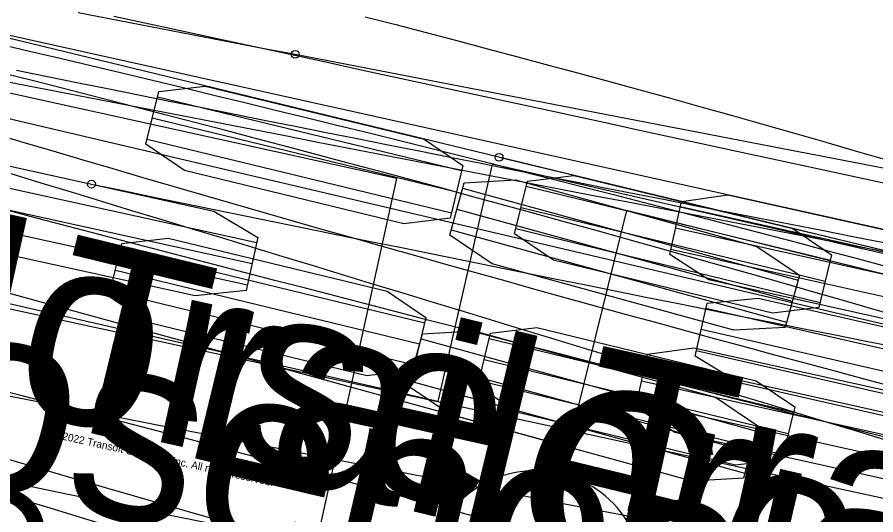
# Model space of a CAD drawing. Extents: x -14 to 1565148, y -25 to 642856.
# Drawn here: x 1564705.53 to 1564714.58, y 636309.83 to 636315.08 of the extents above; entities that cross this region are included whole.
import ezdxf

# ---------------------------------------------------------------- set-up
doc = ezdxf.new("R2010")
doc.units = 0
for name, color, linetype in [('CM_Corridor_Conceptual', 7, 'Continuous'), ('CM_Corridor_Key_Station', 7, 'Continuous'), ('MT_P_Cells', 7, 'Continuous'), ('PF_P_Grade_Line', 7, 'Continuous'), ('PV_P_Saw_Cut_Line', 7, 'Continuous'), ('TR_Turning_Path22', 7, 'Continuous'), ('TR_Turning_Path23', 7, 'Continuous'), ('TR_Turning_Path24', 7, 'Continuous')]:
    doc.layers.add(name, color=color, linetype=linetype)

msp = doc.modelspace()

# ---------------------------------------------------------------- linework, layer by layer
at = {"layer": 'CM_Corridor_Conceptual'}
for p, q in [((1564720.3303, 636311.239), (1564685.3459, 636319.7297)), ((1564707.0114, 636314.2357), (1564710.2183, 636313.4574)), ((1564706.9573, 636314.013), (1564710.1642, 636313.2347)), ((1564706.9033, 636313.7903), (1564710.1102, 636313.012)), ((1564710.8985, 636313.2923), (1564714.1054, 636312.514)), ((1564710.8445, 636313.0696), (1564714.0514, 636312.2913)), ((1564710.7904, 636312.8469), (1564713.9973, 636312.0686)), ((1564706.6222, 636312.6322), (1564709.8291, 636311.8539)), ((1564706.5682, 636312.4095), (1564709.7751, 636311.6312)), ((1564706.5141, 636312.1868), (1564709.721, 636311.4085)), ((1564710.5094, 636311.6888), (1564713.7163, 636310.9105)), ((1564710.4553, 636311.4661), (1564713.6622, 636310.6878)), ((1564710.4013, 636311.2434), (1564713.6082, 636310.4651))]:
    msp.add_line(p, q, dxfattribs=at)
for points in [[(1564706.8899, 636313.7351), (1564707.0248, 636314.2909), (1564707.5144, 636314.3494), (1564709.8234, 636313.789), (1564710.2317, 636313.5126), (1564710.0968, 636312.9567), (1564709.6072, 636312.8982), (1564707.2982, 636313.4586)], [(1564710.777, 636312.7916), (1564710.9119, 636313.3475), (1564711.4015, 636313.406), (1564713.7105, 636312.8456), (1564714.1188, 636312.5692), (1564713.9839, 636312.0133), (1564713.4943, 636311.9548), (1564711.1853, 636312.5152)], [(1564706.5007, 636312.1316), (1564706.6356, 636312.6875), (1564707.1252, 636312.746), (1564709.4342, 636312.1856), (1564709.8425, 636311.9092), (1564709.7076, 636311.3533), (1564709.218, 636311.2948), (1564706.909, 636311.8552)], [(1564710.3879, 636311.1882), (1564710.5228, 636311.7441), (1564711.0124, 636311.8026), (1564713.3214, 636311.2422), (1564713.7297, 636310.9657), (1564713.5948, 636310.4099), (1564713.1052, 636310.3514), (1564710.7962, 636310.9118)]]:
    msp.add_lwpolyline(points, close=True, dxfattribs=at)
for points in [[(1564714.7995, 636312.5836), (1564714.4776, 636312.6613), (1564714.1558, 636312.739), (1564713.8339, 636312.8168), (1564713.5119, 636312.8947), (1564713.1899, 636312.9726), (1564712.8679, 636313.0506), (1564712.5458, 636313.1286), (1564712.2237, 636313.2067), (1564711.9015, 636313.2848), (1564711.5793, 636313.3629), (1564711.2571, 636313.4411), (1564710.9348, 636313.5193), (1564710.6124, 636313.5975)], [(1564714.7127, 636310.6096), (1564714.3939, 636310.7065), (1564714.075, 636310.8034), (1564713.7562, 636310.9004), (1564713.4374, 636310.9973), (1564713.1186, 636311.0943), (1564712.7998, 636311.1913), (1564712.481, 636311.2883), (1564712.1622, 636311.3853), (1564711.8434, 636311.4823), (1564711.5245, 636311.5793), (1564711.2057, 636311.6763), (1564710.887, 636311.7733), (1564710.5682, 636311.8703), (1564710.2494, 636311.9674), (1564709.9306, 636312.0644), (1564709.6118, 636312.1615), (1564709.293, 636312.2585), (1564708.9742, 636312.3556), (1564708.6554, 636312.4527), (1564708.3367, 636312.5497), (1564708.0179, 636312.6468), (1564707.6991, 636312.7439), (1564707.3803, 636312.841), (1564707.0616, 636312.9381), (1564706.7428, 636313.0353), (1564706.424, 636313.1324), (1564706.1053, 636313.2295), (1564705.7865, 636313.3267), (1564705.4678, 636313.4238)]]:
    msp.add_lwpolyline(points, dxfattribs=at)
msp.add_circle((1564710.6124, 636313.5975), 0.0417, dxfattribs=at)
msp.add_arc((1568701.3335, 649423.2411), 13708.5136, 252.99030479, 253.21320171, dxfattribs=at)
at = {"layer": 'CM_Corridor_Key_Station'}
for p, q in [((1564709.5343, 636313.3751), (1564702.2093, 636314.9861)), ((1564708.0575, 636312.6973), (1564704.4765, 636313.4849)), ((1564707.8159, 636305.5618), (1564709.5343, 636313.3751)), ((1564709.5343, 636313.3751), (1564709.5343, 636313.3751)), ((1564708.0083, 636312.4735), (1564704.4272, 636313.2611)), ((1564707.9591, 636312.2497), (1564704.378, 636313.0373))]:
    msp.add_line(p, q, dxfattribs=at)
for points in [[(1564705.5247, 636314.5158), (1564705.8511, 636314.4499), (1564706.1776, 636314.3841), (1564706.504, 636314.3184), (1564706.8305, 636314.2527), (1564707.157, 636314.1872), (1564707.4834, 636314.1217), (1564707.8099, 636314.0562), (1564708.1365, 636313.9909), (1564708.463, 636313.9256), (1564708.7895, 636313.8605), (1564709.1161, 636313.7954), (1564709.4426, 636313.7303), (1564709.7692, 636313.6654), (1564710.0958, 636313.6005), (1564710.4224, 636313.5357), (1564710.749, 636313.471), (1564711.0756, 636313.4064), (1564711.4023, 636313.3419), (1564711.7289, 636313.2774), (1564712.0556, 636313.2131), (1564712.3822, 636313.1488), (1564712.7089, 636313.0845), (1564713.0356, 636313.0204), (1564713.3623, 636312.9564), (1564713.6891, 636312.8924), (1564714.0158, 636312.8285), (1564714.3426, 636312.7647), (1564714.6693, 636312.701)], [(1564706.3162, 636313.3149), (1564706.6309, 636313.2501), (1564706.9571, 636313.1829), (1564707.2833, 636313.1158), (1564707.6096, 636313.0488), (1564707.9358, 636312.9819), (1564708.2621, 636312.9151), (1564708.5884, 636312.8484), (1564708.9148, 636312.7818), (1564709.2411, 636312.7153), (1564709.5675, 636312.6489), (1564709.8939, 636312.5826), (1564710.2203, 636312.5164), (1564710.5467, 636312.4502), (1564710.8732, 636312.3842), (1564711.1996, 636312.3183), (1564711.5261, 636312.2525), (1564711.8526, 636312.1867), (1564712.1792, 636312.1211), (1564712.5057, 636312.0556), (1564712.8323, 636311.9901), (1564713.1589, 636311.9248), (1564713.4855, 636311.8596), (1564713.8121, 636311.7944), (1564714.1388, 636311.7294), (1564714.4654, 636311.6644), (1564714.7921, 636311.5996)]]:
    msp.add_lwpolyline(points, dxfattribs=at)
msp.add_lwpolyline([(1564708.0698, 636312.7528), (1564707.9469, 636312.1942), (1564707.4085, 636312.1361), (1564704.8301, 636312.7032), (1564704.3658, 636312.9818), (1564704.4887, 636313.5404), (1564705.027, 636313.5985), (1564707.6054, 636313.0314)], close=True, dxfattribs=at)
for centre in [(1564706.3162, 636313.3149), (1564705.6181, 636310.1408)]:
    msp.add_circle(centre, 0.0417, dxfattribs=at)
msp.add_arc((1564931.2776, 637403.0639), 1115.9763, 258.3338866, 261.2492811, dxfattribs=at)
at = {"layer": 'MT_P_Cells'}
msp.add_line((1564737.3009, 636306.5274), (1564702.2529, 636314.7517), dxfattribs=at)
msp.add_lwpolyline([(1564714.7063, 636310.6407), (1564714.3832, 636310.7228), (1564714.0602, 636310.805), (1564713.7372, 636310.8872), (1564713.4142, 636310.9696), (1564713.0913, 636311.0521), (1564712.7683, 636311.1346), (1564712.4454, 636311.2173), (1564712.1226, 636311.3), (1564711.7997, 636311.3829), (1564711.4769, 636311.4658), (1564711.1541, 636311.5489), (1564710.8313, 636311.632), (1564710.5085, 636311.7153), (1564710.1858, 636311.7986), (1564709.8631, 636311.882), (1564709.5404, 636311.9655), (1564709.2178, 636312.0492), (1564708.8951, 636312.1329), (1564708.5725, 636312.2167), (1564708.2499, 636312.3006), (1564707.9274, 636312.3846), (1564707.6048, 636312.4687), (1564707.2823, 636312.5529), (1564706.9599, 636312.6372), (1564706.6374, 636312.7216), (1564706.315, 636312.8061), (1564705.9926, 636312.8906), (1564705.6702, 636312.9753), (1564705.3478, 636313.0601)], dxfattribs=at)
msp.add_arc((1564989.5563, 637393.1069), 1120.0648, 254.3523929, 256.0624233, dxfattribs=at)
at = {"layer": 'PF_P_Grade_Line'}
for p, q in [((1564710.229, 636313.2739), (1564713.7644, 636312.3016)), ((1564711.3768, 636310.5339), (1564701.7349, 636313.1857)), ((1564710.1682, 636313.0529), (1564713.7036, 636312.0806)), ((1564711.9553, 636313.0354), (1564710.0382, 636305.2685)), ((1564746.9063, 636304.4084), (1564711.9553, 636313.0354)), ((1564710.1075, 636312.832), (1564713.6429, 636311.8596)), ((1564709.7915, 636311.683), (1564713.3269, 636310.7106)), ((1564709.7307, 636311.462), (1564713.2661, 636310.4897)), ((1564709.6699, 636311.241), (1564713.2053, 636310.2687)), ((1564710.6167, 636307.7699), (1564711.3768, 636310.5339))]:
    msp.add_line(p, q, dxfattribs=at)
msp.add_lwpolyline([(1564714.7944, 636311.1719), (1564714.476, 636311.2567), (1564714.1577, 636311.3418), (1564713.8395, 636311.4271), (1564713.5214, 636311.5128), (1564713.2034, 636311.5988), (1564712.8854, 636311.6851), (1564712.5675, 636311.7717), (1564712.2497, 636311.8586), (1564711.932, 636311.9459), (1564711.6144, 636312.0334), (1564711.2969, 636312.1212), (1564710.9794, 636312.2094), (1564710.662, 636312.2978), (1564710.3448, 636312.3865), (1564710.0276, 636312.4756), (1564709.7104, 636312.565), (1564709.3934, 636312.6546), (1564709.0765, 636312.7446), (1564708.7596, 636312.8349), (1564708.4428, 636312.9254), (1564708.1262, 636313.0163), (1564707.8096, 636313.1075), (1564707.4931, 636313.199), (1564707.1767, 636313.2908), (1564706.8603, 636313.3829), (1564706.5441, 636313.4753), (1564706.2279, 636313.568), (1564705.9119, 636313.661), (1564705.5959, 636313.7544), (1564705.28, 636313.848)], dxfattribs=at)
for points in [[(1564710.0924, 636312.7772), (1564710.2441, 636313.3287), (1564710.7847, 636313.3587), (1564713.3302, 636312.6587), (1564713.7795, 636312.3564), (1564713.6278, 636311.8048), (1564713.0871, 636311.7748), (1564710.5417, 636312.4749)], [(1564709.6548, 636311.1862), (1564709.8065, 636311.7378), (1564710.3472, 636311.7678), (1564712.8927, 636311.0677), (1564713.3419, 636310.7654), (1564713.1902, 636310.2139), (1564712.6496, 636310.1839), (1564710.1041, 636310.884)]]:
    msp.add_lwpolyline(points, close=True, dxfattribs=at)
for centre, radius, start, end in [((1564802.6661, 636641.8404), 345.3928, 252.210466, 264.072463), ((1564710.9968, 636309.1519), 1.1429, 29.62232, 299.62232)]:
    msp.add_arc(centre, radius, start, end, dxfattribs=at)
at = {"layer": 'PV_P_Saw_Cut_Line'}
for p, q in [((1564710.5386, 636313.5241), (1564709.9671, 636311.0219)), ((1564717.8503, 636311.854), (1564710.5386, 636313.5241)), ((1564709.9671, 636311.0219), (1564700.2182, 636313.2487)), ((1564716.3682, 636311.1882), (1564712.7936, 636312.0047)), ((1564716.3172, 636310.9648), (1564712.7426, 636311.7813)), ((1564716.2661, 636310.7414), (1564712.6915, 636311.5579))]:
    msp.add_line(p, q, dxfattribs=at)
msp.add_lwpolyline([(1564705.3369, 636314.7948), (1564705.6613, 636314.7185), (1564705.9856, 636314.6418), (1564706.31, 636314.5648), (1564706.6343, 636314.4876), (1564706.9587, 636314.41), (1564707.2829, 636314.3321), (1564707.6072, 636314.2539), (1564707.9314, 636314.1753), (1564708.2556, 636314.0965), (1564708.5797, 636314.0173), (1564708.9038, 636313.9377), (1564709.2278, 636313.8578), (1564709.5518, 636313.7775), (1564709.8757, 636313.6969), (1564710.1996, 636313.6159), (1564710.5234, 636313.5345), (1564710.8471, 636313.4528), (1564711.1707, 636313.3706), (1564711.4943, 636313.2881), (1564711.8179, 636313.2052), (1564712.1413, 636313.1218), (1564712.4647, 636313.0381), (1564712.7879, 636312.9539), (1564713.1111, 636312.8694), (1564713.4342, 636312.7844), (1564713.7573, 636312.6989), (1564714.0802, 636312.6131), (1564714.403, 636312.5268), (1564714.7257, 636312.44)], dxfattribs=at)
msp.add_lwpolyline([(1564716.3808, 636311.2436), (1564716.2535, 636310.686), (1564715.7146, 636310.6323), (1564713.1409, 636311.2201), (1564712.6789, 636311.5025), (1564712.8062, 636312.0601), (1564713.3451, 636312.1138), (1564715.9188, 636311.5259)], close=True, dxfattribs=at)
at = {"layer": 'TR_Turning_Path22'}
for p, q in [((1564725.8981, 636310.342), (1564690.7543, 636318.1467)), ((1564712.5231, 636313.0776), (1564715.7446, 636312.3622)), ((1564712.4734, 636312.8539), (1564715.6949, 636312.1384)), ((1564712.4237, 636312.6301), (1564715.6452, 636311.9147)), ((1564712.1653, 636311.4668), (1564715.3869, 636310.7514)), ((1564712.1157, 636311.2431), (1564715.3372, 636310.5277)), ((1564712.066, 636311.0194), (1564715.2875, 636310.304))]:
    msp.add_line(p, q, dxfattribs=at)
msp.add_lwpolyline([(1564714.8778, 636311.9038), (1564714.5542, 636311.9977), (1564714.2304, 636312.0912), (1564713.9065, 636312.1843), (1564713.5826, 636312.2771), (1564713.2585, 636312.3694), (1564712.9343, 636312.4614), (1564712.6099, 636312.5529), (1564712.2855, 636312.6441), (1564711.961, 636312.7349), (1564711.6363, 636312.8253), (1564711.3116, 636312.9153), (1564710.9867, 636313.0049), (1564710.6617, 636313.0941), (1564710.3367, 636313.1829), (1564710.0115, 636313.2714), (1564709.6862, 636313.3594), (1564709.3608, 636313.447), (1564709.0353, 636313.5343), (1564708.7097, 636313.6212), (1564708.3839, 636313.7076), (1564708.0581, 636313.7937), (1564707.7322, 636313.8794), (1564707.4062, 636313.9647), (1564707.08, 636314.0496), (1564706.7538, 636314.1341), (1564706.4275, 636314.2182), (1564706.101, 636314.3019), (1564705.7745, 636314.3852), (1564705.4478, 636314.4681)], dxfattribs=at)
for points in [[(1564712.4114, 636312.5747), (1564712.5354, 636313.1331), (1564713.0238, 636313.2011), (1564715.3432, 636312.686), (1564715.7569, 636312.4176), (1564715.6329, 636311.8592), (1564715.1445, 636311.7912), (1564712.825, 636312.3063)], [(1564712.0537, 636310.9639), (1564712.1777, 636311.5223), (1564712.666, 636311.5904), (1564714.9855, 636311.0753), (1564715.3992, 636310.8069), (1564715.2752, 636310.2485), (1564714.7868, 636310.1804), (1564712.4673, 636310.6955)]]:
    msp.add_lwpolyline(points, close=True, dxfattribs=at)
msp.add_arc((1564636.8847, 636043.7182), 276.0495, 69.661544, 81.898669, dxfattribs=at)
at = {"layer": 'TR_Turning_Path23'}
msp.add_line((1564679.1328, 636317.7046), (1564730.6377, 636306.5406), dxfattribs=at)
for points in [[(1564706.5517, 636315.0868), (1564706.8776, 636315.0162), (1564707.2036, 636314.9455), (1564707.5296, 636314.8748), (1564707.8556, 636314.8042), (1564708.1816, 636314.7335), (1564708.5075, 636314.6629), (1564708.8335, 636314.5922), (1564709.1595, 636314.5216), (1564709.4855, 636314.4509), (1564709.8115, 636314.3802), (1564710.1374, 636314.3096), (1564710.4634, 636314.2389), (1564710.7894, 636314.1683), (1564711.1154, 636314.0976), (1564711.4414, 636314.0269), (1564711.7673, 636313.9563), (1564712.0933, 636313.8856), (1564712.4193, 636313.815), (1564712.7453, 636313.7443), (1564713.0713, 636313.6737), (1564713.3973, 636313.603), (1564713.7232, 636313.5323), (1564714.0492, 636313.4617), (1564714.3752, 636313.391), (1564714.7012, 636313.3204)], [(1564709.2013, 636315.0797), (1564709.5237, 636314.9963), (1564709.846, 636314.9124), (1564710.1682, 636314.8279), (1564710.4902, 636314.7428), (1564710.812, 636314.6572), (1564711.1337, 636314.5709), (1564711.4552, 636314.4841), (1564711.7766, 636314.3966), (1564712.0978, 636314.3086), (1564712.4189, 636314.2199), (1564712.7397, 636314.1306), (1564713.0604, 636314.0406), (1564713.3809, 636313.95), (1564713.7011, 636313.8588), (1564714.0212, 636313.7668), (1564714.3411, 636313.6743), (1564714.6608, 636313.581)]]:
    msp.add_lwpolyline(points, dxfattribs=at)
at = {"layer": 'TR_Turning_Path24'}
for points in [[(1564706.1758, 636315.1261), (1564706.5026, 636315.0628), (1564706.8295, 636314.9995), (1564707.1563, 636314.9362), (1564707.4831, 636314.873), (1564707.81, 636314.8098), (1564708.1368, 636314.7466), (1564708.4637, 636314.6835)], [(1564708.4637, 636314.6835), (1564708.7906, 636314.6204), (1564709.1176, 636314.5573), (1564709.4445, 636314.4942), (1564709.7714, 636314.4312), (1564710.0984, 636314.3682), (1564710.4253, 636314.3052), (1564710.7521, 636314.2422), (1564711.0789, 636314.1793), (1564711.4057, 636314.1163), (1564711.7324, 636314.0534), (1564712.0589, 636313.9905), (1564712.3864, 636313.9274), (1564712.7139, 636313.8643), (1564713.0415, 636313.8011), (1564713.3691, 636313.7379), (1564713.6968, 636313.6746), (1564714.0246, 636313.6113), (1564714.3525, 636313.5479), (1564714.6804, 636313.4844)], [(1564705.4162, 636314.3985), (1564705.7429, 636314.3348), (1564706.0697, 636314.2711), (1564706.3965, 636314.2074), (1564706.7233, 636314.1438), (1564707.0501, 636314.0802), (1564707.377, 636314.0166), (1564707.7038, 636313.9531), (1564708.0306, 636313.8896), (1564708.3574, 636313.8262), (1564708.6843, 636313.7627), (1564709.0111, 636313.6993), (1564709.338, 636313.636), (1564709.6648, 636313.5726), (1564709.9917, 636313.5094), (1564710.3186, 636313.4461), (1564710.6455, 636313.3829), (1564710.9723, 636313.3197), (1564711.2992, 636313.2565), (1564711.6261, 636313.1934), (1564711.953, 636313.1303), (1564712.2799, 636313.0672), (1564712.6069, 636313.0042), (1564712.9338, 636312.9412), (1564713.2607, 636312.8783), (1564713.5877, 636312.8153), (1564713.9146, 636312.7524), (1564714.2415, 636312.6896), (1564714.5685, 636312.6268), (1564714.8955, 636312.564)]]:
    msp.add_lwpolyline(points, dxfattribs=at)
msp.add_circle((1564708.4637, 636314.6835), 0.0417, dxfattribs=at)
msp.add_circle((1564708.4637, 636314.6835), 0.0417, dxfattribs=at)
msp.add_arc((1565329.8968, 639515.7755), 3264.9659, 258.7514092, 259.7222461, dxfattribs=at)

# ---------------------------------------------------------------- texts
at = {"layer": 'CM_Corridor_Conceptual'}
msp.add_text('Gooseneck Horse Trailer', height=2, rotation=346.35807, dxfattribs=at).set_placement((1564684.1163, 636316.0767))
at = {"layer": 'MT_P_Cells'}
msp.add_text('Gooseneck Horse Trailer', height=2, rotation=346.79399, dxfattribs=at).set_placement((1564701.0511, 636311.0894))
at = {"layer": 'PF_P_Grade_Line'}
msp.add_text('Gooseneck Horse Trailer', height=2, rotation=346.13481, dxfattribs=at).set_placement((1564710.7115, 636309.3871))
at = {"layer": 'TR_Turning_Path22'}
for s, height, p in [('Gooseneck Horse Trailer', 2, (1564689.5964, 636314.4703)), ('(c) 2022 Transoft Solutions, Inc. All rights reserved.', 0.08, (1564705.8512, 636310.6556)), ('Custom', 1.33333, (1564704.4207, 636308.9587))]:
    msp.add_text(s, height=height, rotation=347.4791, dxfattribs=at).set_placement(p)

doc.saveas('drawing.dxf')
